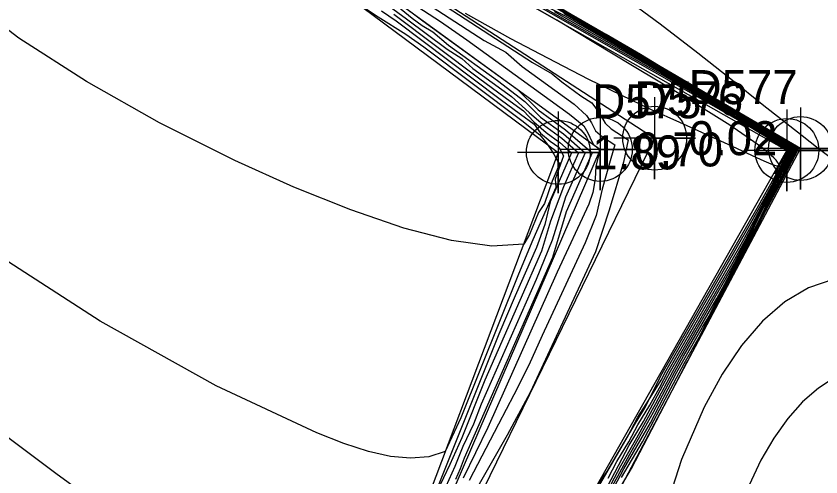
# Model space of a CAD drawing. Extents: x 2356077 to 2359823, y 225951 to 227822.
# Drawn here: x 2357198.6 to 2357257.6, y 226841 to 226874.8 of the extents above; entities that cross this region are included whole.
import ezdxf

# ---------------------------------------------------------------- set-up
doc = ezdxf.new("R2010")
doc.units = 0
for name, color, linetype in [('DTM Contours Major', 7, 'Continuous'), ('DTM Contours Minor', 7, 'Continuous'), ('Exist DTM Breakline', 7, 'Continuous'), ('Exist DTM Breakline Cogo Elevation', 7, 'Continuous'), ('Exist DTM Breakline Cogo Number', 7, 'Continuous'), ('Exist DTM Breakline Cogo Point CELL', 7, 'Continuous'), ('Exist DTM Breakline Underwater', 7, 'Continuous'), ('Exist DTM Breakline Underwater Cogo Elevation', 7, 'Continuous'), ('Exist DTM Breakline Underwater Cogo Number', 7, 'Continuous'), ('Exist DTM Breakline Underwater Cogo Point CELL', 7, 'Continuous'), ('Exist DTM Drainline', 7, 'Continuous'), ('Exist DTM Drainline Cogo Elevation', 7, 'Continuous'), ('Exist DTM Drainline Cogo Number', 7, 'Continuous'), ('Exist DTM Drainline Cogo Point CELL', 7, 'Continuous')]:
    doc.layers.add(name, color=color, linetype=linetype)

msp = doc.modelspace()

# ---------------------------------------------------------------- linework, layer by layer
at = {"layer": 'DTM Contours Major'}
for points in [[(2357231.527, 226875.047), (2357234.859, 226873.187), (2357238.138, 226871.488), (2357240.59, 226870.212), (2357242.953, 226869.046), (2357245.191, 226867.988), (2357247.269, 226867.036), (2357250.805, 226865.438), (2357253.234, 226864.314), (2357253.629, 226864.137), (2357253.961, 226863.996), (2357254.226, 226863.899), (2357254.417, 226863.851), (2357254.529, 226863.858), (2357254.557, 226863.928), (2357254.528, 226864.009), (2357254.459, 226864.119), (2357254.349, 226864.255), (2357254.197, 226864.417), (2357254.002, 226864.604), (2357253.689, 226864.877), (2357253.274, 226865.208), (2357250.959, 226866.819), (2357247.71, 226868.858), (2357243.826, 226871.171), (2357238.268, 226874.546), (2357229.529, 226879.532)], [(2357258.221, 226864.518), (2357257.445, 226865.102), (2357256.258, 226866.03), (2357253.332, 226868.346), (2357251.144, 226870.094), (2357248.604, 226872.108), (2357245.841, 226874.248), (2357242.983, 226876.373)], [(2357226.564, 226875.563), (2357227.648, 226874.682), (2357228.367, 226874.142), (2357229.157, 226873.687), (2357230.315, 226872.71), (2357233.909, 226870.1), (2357235.909, 226868.553), (2357237.061, 226867.413), (2357238.754, 226866.184), (2357240.348, 226864.8), (2357238.909, 226861.53), (2357237.926, 226858.376), (2357236.74, 226855.504), (2357232.704, 226846.329), (2357232.154, 226844.861), (2357231.366, 226843.221), (2357230.786, 226841.769), (2357230.107, 226840.302)], [(2357240.582, 226837.307), (2357242.952, 226841.808), (2357244.129, 226843.862), (2357245.526, 226846.383), (2357246.764, 226848.735), (2357247.545, 226850.109), (2357250.603, 226855.435), (2357251.317, 226856.744), (2357252.795, 226859.541), (2357253.455, 226860.96), (2357254.879, 226863.656), (2357255.598, 226865.039), (2357253.052, 226866.54), (2357250.466, 226868.134), (2357240.511, 226874.001), (2357238.784, 226875.014)]]:
    msp.add_lwpolyline(points, dxfattribs=at)
at = {"layer": 'DTM Contours Minor'}
for points in [[(2357206.795, 226895.944), (2357210.945, 226889.004), (2357211.528, 226887.6), (2357212.521, 226886.879), (2357213.581, 226886.159), (2357215.059, 226885.428), (2357216.303, 226884.675), (2357218.433, 226883.162), (2357236.469, 226871.422), (2357237.92, 226870.584), (2357238.62, 226870.007), (2357240.035, 226868.982), (2357240.831, 226868.455), (2357241.373, 226867.74), (2357241.808, 226866.98), (2357242.256, 226866.557), (2357243.485, 226865.756), (2357243.163, 226864.117), (2357242.112, 226860.596), (2357241.11, 226857.518), (2357236.298, 226847.188), (2357234.61, 226844.064), (2357233.339, 226841.823), (2357231.553, 226838.705)], [(2357243.017, 226840.951), (2357244.538, 226843.582), (2357247.23, 226848.638), (2357247.603, 226849.332), (2357248.809, 226851.435), (2357249.029, 226851.883), (2357252.572, 226858.591), (2357253.603, 226860.711), (2357254.749, 226862.882), (2357255.895, 226865.085), (2357251.803, 226867.497), (2357247.889, 226869.874), (2357230.089, 226880.364)], [(2357221.816, 226880.269), (2357232.927, 226873.037), (2357234.519, 226872.177), (2357235.723, 226871.128), (2357239.544, 226868.36), (2357240.431, 226867.543), (2357240.8, 226866.988), (2357241.111, 226866.415), (2357241.612, 226865.968), (2357242.513, 226865.38), (2357242.224, 226864.382), (2357241.592, 226862.121), (2357241.145, 226860.203), (2357240.352, 226858.173), (2357237.194, 226851.392), (2357236.202, 226849.211), (2357235.111, 226847.024), (2357233.991, 226844.863), (2357231.826, 226840.73)], [(2357224.648, 226877.735), (2357229.712, 226874.438), (2357231.653, 226873.1), (2357239.194, 226867.636), (2357240.247, 226866.777), (2357240.442, 226866.446), (2357240.613, 226866.11), (2357240.76, 226865.77), (2357240.951, 226865.416), (2357241.325, 226865.138), (2357241.385, 226864.862), (2357241.126, 226863.826), (2357241.074, 226862.886), (2357240.904, 226861.877), (2357240.616, 226861.019), (2357238.289, 226856.023), (2357233.196, 226844.63), (2357231.378, 226840.907)], [(2357241.148, 226840.274), (2357241.965, 226841.398), (2357244.024, 226844.939), (2357244.749, 226846.097), (2357245.346, 226847.349), (2357246.004, 226848.595), (2357252.97, 226860.729), (2357254.32, 226863.134), (2357254.548, 226863.565), (2357254.27, 226863.244), (2357254.86, 226864.325), (2357255.201, 226864.972), (2357254.666, 226865.294), (2357254.038, 226865.665), (2357253.458, 226866.077), (2357252.036, 226866.915), (2357248.292, 226869.077), (2357233.41, 226877.569)], [(2357238.273, 226832.267), (2357243.181, 226841.589), (2357245.128, 226844.973), (2357247.081, 226848.683), (2357247.585, 226849.593), (2357248.963, 226851.994), (2357249.45, 226852.796), (2357249.795, 226853.51), (2357253.026, 226859.627), (2357253.782, 226861.228), (2357254.793, 226863.14), (2357255.796, 226865.07), (2357252.228, 226867.173), (2357248.787, 226869.271), (2357234.761, 226877.537)], [(2357224.155, 226875.438), (2357225.144, 226874.784), (2357227.175, 226873.516), (2357228.505, 226872.583), (2357235.693, 226867.175), (2357237.008, 226866.106), (2357237.306, 226865.749), (2357237.579, 226865.394), (2357237.825, 226865.04), (2357238.046, 226864.686), (2357238.24, 226864.331), (2357238.407, 226863.974), (2357238.512, 226864.095), (2357237.909, 226862.725), (2357237.358, 226861.068), (2357236.911, 226860.409), (2357236.267, 226858.798), (2357235.828, 226858.098), (2357233.494, 226857.949), (2357230.522, 226858.363), (2357227.031, 226859.27), (2357223.14, 226860.598), (2357218.969, 226862.275), (2357214.635, 226864.231), (2357209.095, 226867.008), (2357203.73, 226870.033), (2357198.785, 226873.22), (2357194.506, 226876.484)], [(2357225.955, 226875.576), (2357227.238, 226874.627), (2357230.204, 226872.396), (2357231.282, 226871.713), (2357232.108, 226870.994), (2357234.943, 226868.935), (2357236.231, 226867.759), (2357237.277, 226866.843), (2357238.621, 226865.867), (2357239.841, 226864.789), (2357238.743, 226862.293), (2357237.804, 226859.777), (2357237.143, 226857.562), (2357233.959, 226850.323), (2357232.983, 226848.097), (2357231.289, 226843.857), (2357230.411, 226841.904), (2357229.466, 226839.939)], [(2357235.175, 226829.693), (2357243.432, 226843.897), (2357244.208, 226845.38), (2357244.818, 226846.334), (2357245.482, 226847.385), (2357245.914, 226848.102), (2357246.295, 226848.808), (2357252.39, 226859.427), (2357253.584, 226861.564), (2357254.154, 226862.644), (2357254.305, 226863.098), (2357255.302, 226864.993), (2357253.028, 226866.333), (2357252.216, 226866.882), (2357249.145, 226868.692), (2357245.888, 226870.576), (2357236.329, 226876.031)], [(2357241.733, 226839.82), (2357243.577, 226843.322), (2357244.624, 226845.074), (2357245.661, 226846.967), (2357246.601, 226848.753), (2357251.197, 226856.763), (2357252.074, 226858.353), (2357253.256, 226860.59), (2357253.756, 226861.706), (2357254.922, 226863.914), (2357255.499, 226865.024), (2357251.22, 226867.546), (2357249.475, 226868.645), (2357243.387, 226872.233), (2357241.139, 226873.543), (2357238.901, 226874.819), (2357236.525, 226876.052)], [(2357242.328, 226840.296), (2357243.605, 226842.627), (2357245.365, 226845.75), (2357246.924, 226848.712), (2357247.565, 226849.851), (2357250.008, 226854.107), (2357250.557, 226855.129), (2357252.323, 226858.471), (2357253.265, 226860.425), (2357254.836, 226863.398), (2357255.697, 226865.054), (2357252.644, 226866.854), (2357249.67, 226868.677), (2357237.633, 226875.771)], [(2357225.385, 226875.232), (2357226.466, 226874.48), (2357234.095, 226868.741), (2357235.585, 226867.643), (2357236.61, 226866.898), (2357237.063, 226866.228), (2357237.782, 226865.65), (2357238.397, 226865.203), (2357238.741, 226864.57), (2357238.143, 226862.86), (2357238.197, 226862.24), (2357236.511, 226858.406), (2357235.436, 226855.891), (2357231.215, 226845.327), (2357230.07, 226842.86), (2357228.856, 226842.475), (2357227.524, 226842.362), (2357226.056, 226842.501), (2357224.433, 226842.872), (2357222.636, 226843.455), (2357220.646, 226844.23), (2357213.263, 226847.689), (2357204.748, 226852.432), (2357196.02, 226858.074)], [(2357226.298, 226874.968), (2357232.617, 226870.216), (2357234.848, 226868.591), (2357235.822, 226867.884), (2357236.567, 226867.069), (2357237.483, 226866.28), (2357238.476, 226865.559), (2357239.34, 226864.79), (2357237.761, 226861.202), (2357237.381, 226859.523), (2357236.76, 226857.831), (2357235.201, 226854.286), (2357234.002, 226851.473), (2357228.181, 226836.908)], [(2357227.446, 226875.221), (2357228.435, 226874.488), (2357235.346, 226869.469), (2357236.901, 226867.943), (2357238.895, 226866.494), (2357240.844, 226864.788), (2357238.94, 226860.458), (2357237.95, 226857.113), (2357231.466, 226842.374), (2357231.16, 226841.598), (2357230.835, 226840.796)], [(2357242.039, 226840.915), (2357242.658, 226842.138), (2357243.541, 226843.581), (2357244.199, 226844.831), (2357245.085, 226846.258), (2357245.786, 226847.531), (2357246.442, 226848.771), (2357251.792, 226858.093), (2357252.828, 226859.958), (2357253.702, 226861.611), (2357254.059, 226862.458), (2357254.965, 226864.171), (2357255.4, 226865.009), (2357252.212, 226866.888), (2357250.854, 226867.759), (2357246.261, 226870.465), (2357243.5, 226872.067), (2357238.081, 226875.159)], [(2357241.785, 226838.283), (2357243.731, 226841.602), (2357247.339, 226848.518), (2357247.545, 226848.901), (2357247.732, 226849.264), (2357247.882, 226849.525), (2357248.253, 226850.239), (2357252.672, 226858.603), (2357253.417, 226860.183), (2357254.706, 226862.624), (2357255.999, 226865.097), (2357250.397, 226868.399), (2357246.926, 226870.463), (2357244.411, 226872.019), (2357241.876, 226873.478), (2357239.502, 226874.855)], [(2357308.557, 226848.034), (2357288.458, 226860.316), (2357287.931, 226859.654), (2357284.431, 226858.758), (2357280.302, 226857.113), (2357277.999, 226854.917), (2357273.186, 226848.766), (2357270.607, 226848.576), (2357268.553, 226849.736), (2357266.653, 226849.846), (2357264.888, 226849.67), (2357263.184, 226849.53), (2357261.549, 226849.315), (2357259.991, 226848.912), (2357258.695, 226848.33), (2357257.465, 226847.525), (2357256.303, 226846.506), (2357255.209, 226845.278), (2357254.185, 226843.85), (2357253.232, 226842.229), (2357252.036, 226839.667)], [(2357258.584, 226855.517), (2357256.731, 226854.887), (2357254.988, 226853.848), (2357253.351, 226852.426), (2357251.82, 226850.646), (2357250.393, 226848.532), (2357249.067, 226846.11), (2357247.402, 226842.27), (2357246.072, 226838.093)], [(2357208.556, 226836.09), (2357201.488, 226841.253), (2357194.117, 226846.743)]]:
    msp.add_lwpolyline(points, dxfattribs=at)
at = {"layer": 'Exist DTM Breakline'}
for points in [[(2357210.345, 226914.462), (2357201.616, 226892.132), (2357238.371, 226864.825), (2357223.937, 226826.626), (2357233.28, 226810.723), (2357265.481, 226802.031)], [(2357271.839, 226810.793), (2357233.688, 226822.752), (2357256.15, 226865.111), (2357219.602, 226886.502), (2357232.348, 226901.185)]]:
    msp.add_lwpolyline(points, dxfattribs=at)
at = {"layer": 'Exist DTM Breakline Cogo Point CELL'}
for points in [[(2357256.15, 226868.111), (2357256.15, 226862.111), (2357256.15, 226865.111), (2357259.15, 226865.111), (2357253.15, 226865.111)], [(2357238.371, 226867.825), (2357238.371, 226861.825), (2357238.371, 226864.825), (2357241.371, 226864.825), (2357235.371, 226864.825)]]:
    msp.add_lwpolyline(points, dxfattribs=at)
for centre in [(2357256.15, 226865.111), (2357238.371, 226864.825)]:
    msp.add_circle(centre, 2.344, dxfattribs=at)
at = {"layer": 'Exist DTM Breakline Underwater'}
for points in [[(2357211.573, 226913.681), (2357202.734, 226893.212), (2357241.449, 226865.044), (2357224.719, 226826.206), (2357233.448, 226811.599), (2357267.086, 226802.007)], [(2357271.485, 226810.176), (2357230.992, 226822.359), (2357255.147, 226864.969), (2357217.975, 226886.043), (2357231.073, 226902.169)]]:
    msp.add_lwpolyline(points, dxfattribs=at)
at = {"layer": 'Exist DTM Breakline Underwater Cogo Point CELL'}
for points in [[(2357241.449, 226868.044), (2357241.449, 226862.044), (2357241.449, 226865.044), (2357244.449, 226865.044), (2357238.449, 226865.044)], [(2357255.147, 226867.969), (2357255.147, 226861.969), (2357255.147, 226864.969), (2357258.147, 226864.969), (2357252.147, 226864.969)]]:
    msp.add_lwpolyline(points, dxfattribs=at)
for centre in [(2357241.449, 226865.044), (2357255.147, 226864.969)]:
    msp.add_circle(centre, 2.344, dxfattribs=at)
at = {"layer": 'Exist DTM Drainline'}
msp.add_lwpolyline([(2357222.627, 226906.595), (2357214.798, 226885.746), (2357245.442, 226865.87), (2357226.112, 226826.222), (2357233.92, 226816.224), (2357270.543, 226803.384)], dxfattribs=at)
at = {"layer": 'Exist DTM Drainline Cogo Point CELL'}
msp.add_lwpolyline([(2357245.442, 226868.87), (2357245.442, 226862.87), (2357245.442, 226865.87), (2357248.442, 226865.87), (2357242.442, 226865.87)], dxfattribs=at)
msp.add_circle((2357245.442, 226865.87), 2.344, dxfattribs=at)

# ---------------------------------------------------------------- texts
at = {"layer": 'Exist DTM Breakline Cogo Elevation'}
msp.add_text('1.89', height=2.5, dxfattribs=at).set_placement((2357240.871, 226863.576))
at = {"layer": 'Exist DTM Breakline Cogo Number'}
msp.add_text('D575', height=2.5, dxfattribs=at).set_placement((2357240.871, 226867.326))
at = {"layer": 'Exist DTM Breakline Underwater Cogo Elevation'}
msp.add_text('0.70', height=2.5, dxfattribs=at).set_placement((2357243.949, 226863.795))
at = {"layer": 'Exist DTM Breakline Underwater Cogo Number'}
msp.add_text('D576', height=2.5, dxfattribs=at).set_placement((2357243.949, 226867.545))
at = {"layer": 'Exist DTM Drainline Cogo Elevation'}
msp.add_text('0.02', height=2.5, dxfattribs=at).set_placement((2357247.942, 226864.62))
at = {"layer": 'Exist DTM Drainline Cogo Number'}
msp.add_text('D577', height=2.5, dxfattribs=at).set_placement((2357247.942, 226868.37))

doc.saveas('drawing.dxf')
